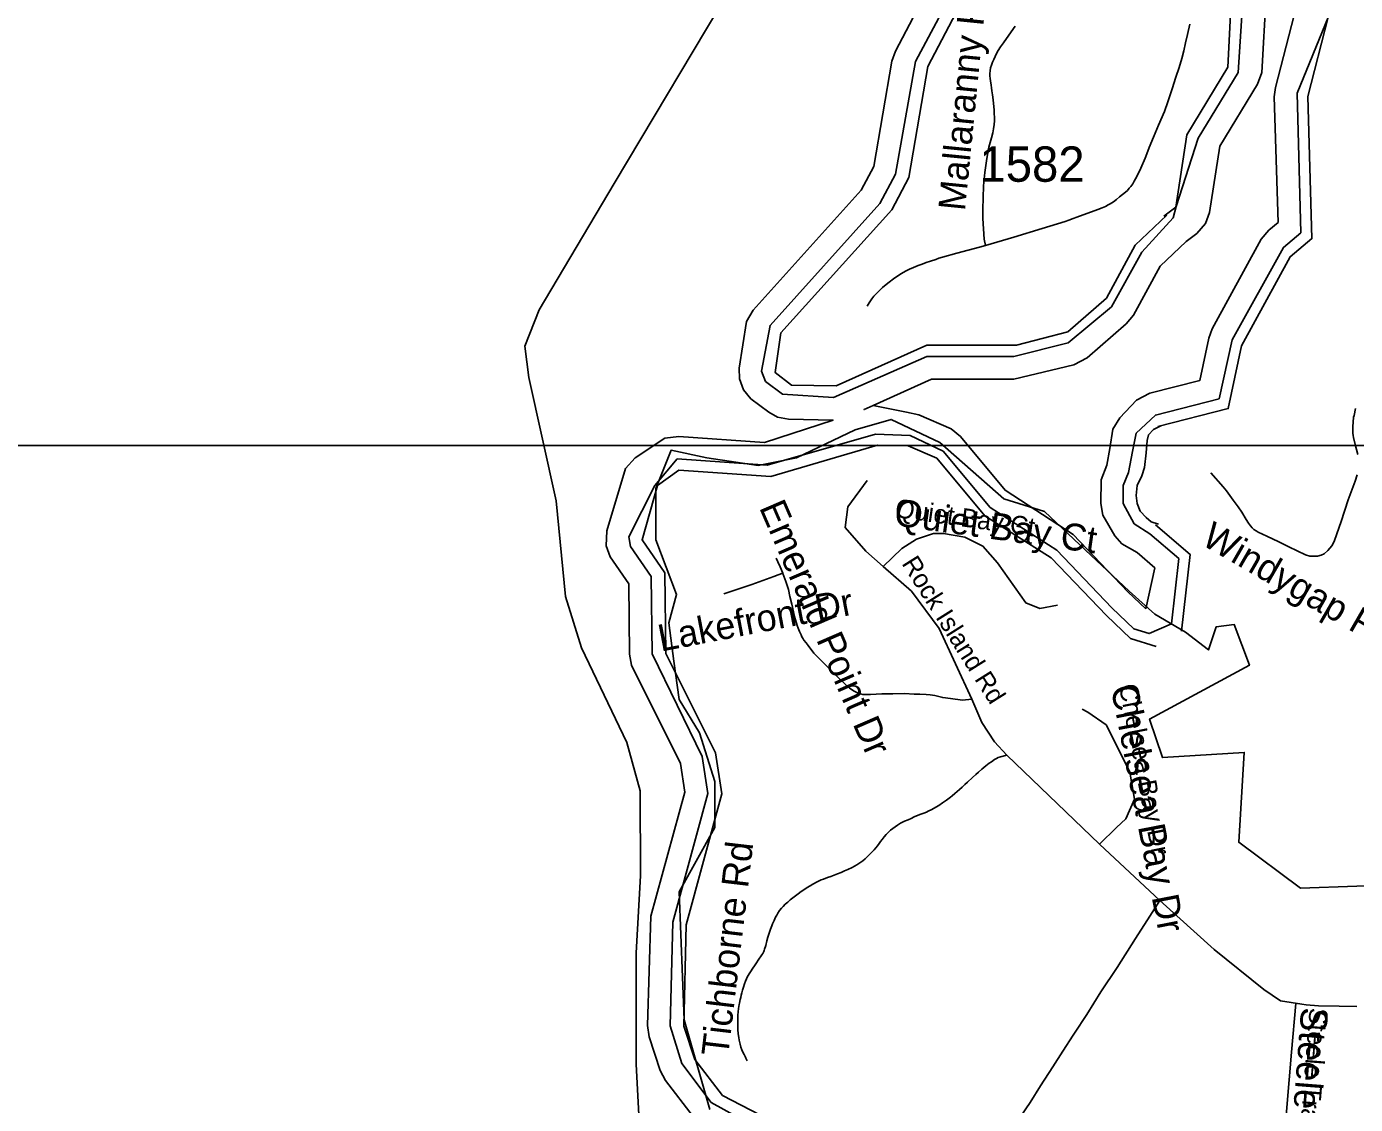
# Model space of a CAD drawing. Extents: x 1383679 to 1536984, y 460658 to 651027.
# Drawn here: x 1398373 to 1403073, y 518428 to 522240 of the extents above; entities that cross this region are included whole.
import ezdxf

# ---------------------------------------------------------------- set-up
doc = ezdxf.new("R2010")
doc.units = 0
for name, color, linetype in [('Default', 7, 'Continuous'), ('Exist Boundary Political City Limit New', 7, 'Continuous'), ('Exist Boundary Political CountyLine', 7, 'Continuous'), ('Exist Hydrographic Bay Label', 7, 'Continuous'), ('Exist Hydrographic Buffer Line', 7, 'Continuous'), ('Exist Hydrographic Lake Shore', 7, 'Continuous'), ('Exist Road Non-System Type 51', 7, 'Continuous'), ('Exist Road Non-System Type 51 Label', 7, 'Continuous'), ('Exist Road Secondary Type 51 Attributed', 7, 'Continuous'), ('Exist Road Secondary Type 51 Number Label', 7, 'Continuous'), ('Map Preparation Boundary City Limit Buffer Line', 7, 'Continuous'), ('Map Preparation Inset Cut Line', 7, 'Continuous')]:
    doc.layers.add(name, color=color, linetype=linetype)

msp = doc.modelspace()

# ---------------------------------------------------------------- linework, layer by layer
at = {"layer": 'Default'}
msp.add_lwpolyline([(1400789.8, 518410), (1400699.2, 518727.1), (1400681.1, 519180), (1400807.9, 519406.5), (1400807.9, 519569.5), (1400753.5, 519741.6), (1400681.1, 519859.4), (1400663, 519995.2), (1400644.9, 520131.1), (1400672.1, 520230.8), (1400598.5, 520424.4), (1400598.5, 520605.6), (1400652.9, 520741.5), (1400779.5, 520714.3), (1400960.6, 520687.1), (1401096.4, 520714.3), (1401304.5, 520814), (1401431.2, 520850.2), (1401603.2, 520768.7), (1401829.5, 520569.4), (1401974.2, 520524.1), (1402119.1, 520388.2), (1402273, 520243.3), (1402363.5, 520161.8), (1402472.1, 520098.3), (1402553.5, 520034.9), (1402580.8, 520116.5), (1402644, 520125.5), (1402698.4, 519980.6), (1402345.4, 519790.4), (1402390.6, 519654.5), (1402680.2, 519672.6), (1402661, 519354.7), (1402878.8, 519192.6), (1403277.5, 519206.9)], dxfattribs=at)
at = {"layer": 'Exist Boundary Political City Limit New'}
msp.add_lwpolyline([(1400789.8, 518410), (1400699.2, 518727.1), (1400681.1, 519180), (1400807.9, 519406.5), (1400807.9, 519569.5), (1400753.5, 519741.6), (1400681.1, 519859.4), (1400663, 519995.2), (1400644.9, 520131.1), (1400672.1, 520230.8), (1400598.5, 520424.4), (1400598.5, 520605.6), (1400652.9, 520741.5), (1400779.5, 520714.3), (1400960.6, 520687.1), (1401096.4, 520714.3), (1401304.5, 520814), (1401431.2, 520850.2), (1401603.2, 520768.7), (1401829.5, 520569.4), (1401974.2, 520524.1), (1402119.1, 520388.2), (1402273, 520243.3), (1402363.5, 520161.8), (1402472.1, 520098.3), (1402553.5, 520034.9), (1402580.8, 520116.5), (1402644, 520125.5), (1402698.4, 519980.6), (1402345.4, 519790.4), (1402390.6, 519654.5), (1402680.2, 519672.6), (1402661, 519354.7), (1402878.8, 519192.6), (1403277.5, 519206.9)], dxfattribs=at)
at = {"layer": 'Exist Boundary Political CountyLine'}
msp.add_lwpolyline([(1400872.9, 522390.7), (1400451.9, 521685.1), (1400186.5, 521238.4), (1400135.9, 521109.4), (1400149.5, 520999.1), (1400246.6, 520562.7), (1400279.5, 520223.9), (1400335.7, 520042.7), (1400496.8, 519707.3), (1400543.4, 519536.3), (1400545.2, 519235.9), (1400529.5, 518964.1), (1400529.3, 518569.9), (1400542.2, 518323.5)], dxfattribs=at)
at = {"layer": 'Exist Hydrographic Bay Label'}
for points in [[(1401561.2, 522097.9), (1401673.2, 522312.3), (1402252.2, 522865.2), (1402213.2, 523007.1), (1402318.1, 523221.7), (1402446.2, 523619.5)], [(1402374.2, 520824.7), (1402623.6, 520888.6), (1402670.7, 521110.8), (1402842.6, 521425.8), (1402919.6, 521489.9), (1402904.7, 521992.4), (1402976.7, 522273.2), (1403238.7, 522451.7), (1403340.7, 522558), (1403440.7, 522572.5), (1403589.7, 522526.8), (1403638.7, 522476.5), (1403654.7, 522410.6), (1403955.7, 522030.4), (1404021.7, 522012.6), (1404247.7, 522031), (1404323.6, 522082), (1404463.7, 522003.7), (1404639.7, 522075.6), (1404807.7, 522105.1), (1405070.6, 522359.1)], [(1402395.5, 521569.3), (1402437.7, 521601.3), (1402476.7, 521856.6), (1402622.7, 522096.5), (1402636.7, 522378.5)], [(1402406, 521572.1), (1402294.8, 521466.7), (1402192.6, 521279.5), (1402056.5, 521160.3), (1401874.2, 521113.4), (1401557.2, 521113.3), (1401237.2, 520968.7), (1401079.2, 520971.9), (1401021.2, 521015.7), (1401041.2, 521156.4), (1401433.1, 521591.6), (1401494.1, 521705.3), (1401561.2, 522097.9)], [(1400967.1, 518390.9), (1400835.1, 518459.2), (1400737.2, 518585.9), (1400698.1, 518704.8), (1400706.1, 519062.4), (1400832.1, 519526), (1400810.2, 519670.9), (1400634.2, 520022.3), (1400631.2, 520308), (1400550.2, 520424.5), (1400604.2, 520617), (1400680.2, 520671.3), (1401005.2, 520648.4), (1401383.2, 520759), (1401491.2, 520756.8), (1401592.8, 520713.5), (1401762.8, 520509.3), (1401997, 520360.4), (1402192.6, 520156.2), (1402277.7, 520075.4), (1402368.1, 520046.6)], [(1402458.7, 520100.9), (1402488.6, 520372.7), (1402366.8, 520476.9)]]:
    msp.add_lwpolyline(points, dxfattribs=at)
at = {"layer": 'Exist Hydrographic Buffer Line'}
for p, q in [((1402429, 521563.3), (1402439.5, 521603.4)), ((1400674.3, 520710.6), (1400595.5, 520616.4))]:
    msp.add_line(p, q, dxfattribs=at)
for points in [[(1401558.2, 522367.2), (1401446.2, 522152.8), (1401434.2, 522117.5), (1401370.4, 521744.2), (1401325.6, 521660.5), (1400943.3, 521236.1), (1400919.7, 521196.9), (1400893.7, 521031.9), (1400894.3, 520994.2), (1400908.6, 520955.1), (1400935.4, 520923.1), (1400998.3, 520875.5), (1401029.5, 520858.5)], [(1402439.5, 521603.4), (1402516.9, 521844.8), (1402658.7, 522077.8), (1402678.1, 522371.2)], [(1401636.9, 522340.6), (1401517, 522115.8), (1401447.1, 521717.9), (1401391.6, 521614.2), (1401002.8, 521182.6), (1400972.9, 521020.7), (1400986.8, 520984.4), (1401046.5, 520939.3), (1401227.7, 520928.1), (1401557.1, 521072.7), (1401865.5, 521072.8), (1402057.8, 521120.9), (1402210.3, 521248.7), (1402318.2, 521441.3), (1402429, 521563.3)], [(1402331.7, 520180.7), (1402268.7, 520240.6), (1402075, 520442.7), (1401834.4, 520599.9), (1401676.3, 520789.6), (1401644.1, 520816.8), (1401529.6, 520866.5), (1401485, 520876.1), (1401367.5, 520899.4), (1401335.6, 520885), (1401367.5, 520899.4), (1401574.4, 520992.6), (1401865.5, 520992.7), (1402077.8, 521043.4), (1402124.9, 521067.7), (1402263, 521188.5), (1402287.9, 521218.8), (1402382.4, 521391.9), (1402475, 521479.8), (1402512, 521507.7), (1402543.4, 521543.4), (1402557.7, 521582.6), (1402593.6, 521816.8), (1402727.1, 522036.3), (1402742.7, 522077.8), (1402757.2, 522352.3)], [(1402865.7, 522316.4), (1402790.2, 522024.3), (1402786.5, 521990.9), (1402799.7, 521546.8), (1402767.7, 521520.1), (1402740.5, 521487.8), (1402567.2, 521170.5), (1402555.1, 521137.8), (1402523.5, 520988.4), (1402346.3, 520943.1), (1402298.9, 520918.7), (1402239.6, 520856.1), (1402215, 520815.7), (1402205.1, 520747.7), (1402194.2, 520688.1), (1402174.2, 520637), (1402172.5, 520552.8), (1402179.7, 520511.7), (1402222.5, 520438.5), (1402247, 520410.5), (1402300.9, 520379.1), (1402364.2, 520324.8), (1402331.7, 520180.7)], [(1402978.5, 522275.3), (1402867.7, 522004.4), (1402880.8, 521510.2), (1402818.8, 521458.6), (1402637.5, 521132.1), (1402591.5, 520923.3), (1402366.1, 520865.6), (1402298.4, 520801.8), (1402284.5, 520737), (1402270.9, 520662.5), (1402252.5, 520616.2), (1402252.5, 520552.8), (1402290.3, 520481.1), (1402346.1, 520445.7), (1402448.4, 520358.1), (1402423, 520127.7), (1402343.7, 520092.9), (1402290, 520110), (1402212.2, 520183.9), (1402017.3, 520387.4), (1401780.9, 520539.1), (1401614.9, 520738.4), (1401498.2, 520792.9), (1401375.4, 520798.3), (1400992.2, 520688.1), (1400674.3, 520710.6)], [(1401029.5, 520858.5), (1401068.1, 520851.3), (1401226.1, 520848.1), (1400983.5, 520769), (1400679.9, 520790.4), (1400630.5, 520783.5), (1400525.8, 520714.1), (1400491.6, 520676.4), (1400426, 520456.3), (1400423.3, 520403.1), (1400437.5, 520363.9), (1400502.9, 520269.2), (1400505.5, 520020.5), (1400512.7, 519980.7), (1400685.8, 519633.5), (1400701, 519532.5), (1400581.7, 519093.3), (1400569.5, 518706.8), (1400575.4, 518666.7), (1400614.5, 518547.8), (1400633.6, 518511.8), (1400731.5, 518385.1)], [(1400595.5, 520616.4), (1400503, 520434.7), (1400508.7, 520401.1), (1400582.6, 520294.6), (1400585.5, 520021.3), (1400763, 519658), (1400782.7, 519527.8), (1400658.9, 519072.3), (1400649.5, 518705), (1400690.5, 518572.8), (1400794.8, 518434.1), (1400940.1, 518354.7), (1401203.2, 518253.2), (1401236.1, 518075.5), (1401212.1, 518052.1), (1401067.7, 518004), (1400899.3, 518071.1), (1400762.4, 518083), (1400671.7, 518014), (1400396.5, 517506.3), (1400142.9, 517155.2), (1399549.2, 516562.2)]]:
    msp.add_lwpolyline(points, dxfattribs=at)
at = {"layer": 'Exist Hydrographic Lake Shore'}
msp.add_lwpolyline([(1402377.3, 520479.7), (1402351.5, 520488.2), (1402332.8, 520503.1), (1402312.3, 520525.4), (1402301.1, 520553.4), (1402297.4, 520581.4), (1402301.1, 520616.8), (1402317.9, 520650.4), (1402327.2, 520680.3), (1402332.8, 520732.4), (1402336.5, 520775.3), (1402342.1, 520795.8), (1402358.9, 520814.5), (1402384.7, 520827.5)], dxfattribs=at)
at = {"layer": 'Exist Road Non-System Type 51'}
for points in [[(1401764.5, 521465.5), (1401760.3, 521487.9), (1401757.8, 521524.2), (1401756.1, 521560.5), (1401755.3, 521593.4), (1401756.6, 521633.4), (1401757.7, 521676.3), (1401762.4, 521723.6), (1401769.4, 521772.9), (1401776.9, 521812.8), (1401786.3, 521846.5), (1401790.7, 521863.6), (1401793.6, 521878.1), (1401796, 521892.9), (1401797.1, 521906.5), (1401796.2, 521944.6), (1401792.1, 521980), (1401789.2, 521998.6), (1401787.4, 522012), (1401786, 522023), (1401784.5, 522033), (1401782.5, 522047.6), (1401781.7, 522056.3), (1401780.5, 522064.9), (1401780.5, 522073.3), (1401780.9, 522083.2), (1401782.8, 522093.7), (1401785.8, 522102.9), (1401790.1, 522114.3), (1401794.1, 522123.8), (1401798.7, 522134.3), (1401804.3, 522144.5), (1401810.1, 522155.5), (1401818.4, 522168.4), (1401828.3, 522181.9), (1401839.6, 522197.5), (1401870.4, 522240.6)], [(1403073.9, 520889.1), (1403069, 520864.7), (1403067.2, 520858.8), (1403063.8, 520824.3), (1403064.7, 520801.5), (1403065, 520793.2), (1403066.4, 520786.5), (1403072.7, 520762.1), (1403081.5, 520726.6)], [(1403078.2, 518774.1), (1403015.6, 518775.3), (1402942.6, 518776.6), (1402899.1, 518779.5), (1402884, 518781.6), (1402808.4, 518794.5), (1402749.7, 518833.6), (1402573.7, 518975.5), (1402381.8, 519149.2), (1402168.4, 519347.7), (1401841, 519662.8), (1401796.3, 519709.5), (1401752.3, 519778), (1401716.2, 519860.8), (1401600.7, 520110.7), (1401502.9, 520242.8), (1401402.5, 520330.2), (1401341.6, 520384.7), (1401268.3, 520467.9), (1401278, 520541.3), (1401346.5, 520634.3)], [(1403080.1, 520654.8), (1403072.9, 520631.4), (1403048.2, 520565.4), (1403023.2, 520489.4), (1402999.6, 520422.5), (1402994.2, 520411.3), (1402989.7, 520403.3), (1402976.3, 520386.5), (1402962.7, 520375), (1402952.1, 520370.4), (1402938.9, 520366.7), (1402927.2, 520366.3), (1402912.3, 520366.3), (1402896.4, 520371.1), (1402837.9, 520399.6), (1402803, 520416.9), (1402759.6, 520436.8), (1402729.9, 520451.5), (1402721.8, 520456.2), (1402714.5, 520460.5), (1402707.7, 520466.5), (1402702.1, 520473.7), (1402695.3, 520483.1), (1402687.2, 520496.4), (1402671.3, 520522.1), (1402658.5, 520541.2), (1402641, 520565.2), (1402617.1, 520597.6), (1402605.8, 520611.5), (1402561.9, 520661)], [(1401402.5, 520330.2), (1401468.9, 520393.9), (1401521.3, 520426.5), (1401580.7, 520446.3), (1401616, 520446.3), (1401692.4, 520433.6), (1401756, 520402.4), (1401807, 520343), (1401907.4, 520201.4), (1401956.9, 520181.6), (1402019.1, 520192.9)], [(1401048.1, 520306.8), (1401039.2, 520328.5), (1401030.6, 520347.1), (1401024.2, 520359.7)], [(1400840, 520233.3), (1400939, 520266.7), (1401003.3, 520289.5), (1401015.7, 520294.7), (1401031.4, 520300.9), (1401048.1, 520306.8)], [(1401716.2, 519860.8), (1401683.1, 519857.9), (1401640.6, 519863.2), (1401613.8, 519866.7), (1401585.3, 519874.4), (1401569.5, 519876.7), (1401554.9, 519877.9), (1401533, 519878.5), (1401512.3, 519879.1), (1401478.3, 519880.8), (1401436.7, 519879.7), (1401397.8, 519879.7), (1401358, 519877.3), (1401331.2, 519877.9), (1401314.2, 519882.6), (1401300.9, 519889.1), (1401284.4, 519899.7), (1401250.4, 519930.4), (1401158, 520023.8), (1401137.6, 520050.1), (1401130.3, 520059.9), (1401122.8, 520070), (1401119.7, 520074.7), (1401115.9, 520081.8), (1401112.6, 520088.7), (1401107.3, 520100.5), (1401102.6, 520112.3), (1401099.1, 520121.3), (1401089.7, 520152.7), (1401079.8, 520196.3), (1401073.1, 520224), (1401067.8, 520248.6), (1401059.3, 520276.8), (1401048.5, 520305.9), (1401048.1, 520306.8)], [(1402168.4, 519347.7), (1402228.4, 519407.2), (1402260.8, 519438.2), (1402292.1, 519506.6), (1402275.9, 519603.1), (1402244.8, 519665.7), (1402191.7, 519769.9), (1402126.8, 519814.3), (1402106.9, 519825)], [(1401513.2, 519444.4), (1401521.2, 519447.8), (1401536.4, 519453.8), (1401546.7, 519457.8), (1401556.2, 519461.7), (1401562.2, 519464.4), (1401574.6, 519470.6), (1401588.8, 519478.6), (1401599.6, 519485.2), (1401612.7, 519493.8), (1401627, 519503.9), (1401640.6, 519514.3), (1401646.7, 519519.1), (1401657, 519527.6), (1401673.4, 519541.7), (1401682.5, 519549.9), (1401692, 519558.7), (1401701.6, 519567.6), (1401719.4, 519584.3), (1401730.4, 519594.2), (1401739.9, 519602.6), (1401752.6, 519613.7), (1401759.5, 519619.5), (1401766.7, 519625.4), (1401778.3, 519634.1), (1401786.2, 519639.7), (1401797.3, 519646.9), (1401803.5, 519650.7), (1401810.3, 519654.4), (1401817.6, 519657.3), (1401841, 519662.8)], [(1400922.2, 518582.1), (1400917.8, 518590.7), (1400915.5, 518595.2), (1400910.9, 518604.2), (1400906.7, 518612.8), (1400903.2, 518620.5), (1400899.4, 518630.5), (1400896.6, 518640.2), (1400893.4, 518655.3), (1400892, 518663.8), (1400890.4, 518677.6), (1400889.3, 518692.4), (1400888.9, 518702.3), (1400888.7, 518717.1), (1400888.9, 518730.9), (1400889.4, 518743.7), (1400890.3, 518755.4), (1400891.7, 518767), (1400893.9, 518780.7), (1400894.9, 518786.1), (1400897.5, 518798.9), (1400899.1, 518806.1), (1400901, 518814.1), (1400903.2, 518822.7), (1400905.9, 518832.2), (1400909, 518842.4), (1400912.6, 518853.5), (1400916.3, 518863.9), (1400919.5, 518872.1), (1400923.5, 518879.6), (1400942.2, 518909.4), (1400947.6, 518917.5), (1400955.4, 518928.9), (1400961.2, 518937.4), (1400973.7, 518956.8), (1400977, 518961.9), (1400980.7, 518968.7), (1400982.2, 518972.4), (1400983.6, 518976.9), (1400987.4, 518989.8), (1400991.6, 519006.6), (1400995.2, 519019), (1400999.6, 519033.1), (1401004.5, 519047.2), (1401008.7, 519058.7), (1401011.9, 519066.6), (1401017, 519078.4), (1401022.5, 519089.7), (1401026.5, 519096.9), (1401030.5, 519103.7), (1401036.9, 519113), (1401043.8, 519121.6), (1401048.7, 519127.1), (1401056.8, 519135.4), (1401065.3, 519143.4), (1401073.6, 519150.7), (1401083.4, 519158.8), (1401092.6, 519165.8), (1401102.3, 519172.8), (1401113.1, 519180.2), (1401121.9, 519186.3), (1401134.6, 519194.7), (1401144.5, 519200.9), (1401154.8, 519207), (1401169.2, 519214.6), (1401184.1, 519221.7), (1401191.6, 519224.8), (1401206.4, 519230.3), (1401217.6, 519234.1), (1401229.3, 519238.2), (1401241.6, 519242.9), (1401254.2, 519248), (1401266.6, 519253.3), (1401278.6, 519258.5), (1401292.8, 519265.2), (1401302, 519269.9), (1401310.4, 519274.6), (1401320.9, 519281.6), (1401330.7, 519289.1), (1401339.4, 519296.7), (1401347.6, 519304.4), (1401358.3, 519314.8), (1401365.5, 519322.4), (1401370.9, 519328.5), (1401382.6, 519342.7), (1401388.4, 519350.2), (1401394, 519357.5), (1401399.1, 519364.3), (1401406.2, 519373.7), (1401413.1, 519381.9), (1401422.2, 519391), (1401429.4, 519397.3), (1401437.1, 519403.6), (1401445.1, 519409.8), (1401453.3, 519415.4), (1401464, 519421.9), (1401478.2, 519429), (1401491.1, 519434.5), (1401501.5, 519439.2), (1401513.2, 519444.4)], [(1402381.8, 519149.2), (1402346.3, 519093), (1402295.7, 519014.4), (1402230.3, 518911.9), (1402173.4, 518825.5), (1402123.3, 518745.8), (1402079.5, 518679.5), (1402075, 518672.5), (1402038.6, 518615.4), (1402002.7, 518560.3), (1401959.8, 518493.1), (1401922.4, 518434.3), (1401890.3, 518385.8)], [(1402862.8, 518784.4), (1402847.6, 518612.6), (1402831.1, 518416.6), (1402824.1, 518321.7), (1402821.2, 518290)]]:
    msp.add_lwpolyline(points, dxfattribs=at)
at = {"layer": 'Exist Road Secondary Type 51 Attributed'}
msp.add_lwpolyline([(1402487.5, 522248.7), (1402479.4, 522212.1), (1402473, 522182), (1402466, 522153.8), (1402459.3, 522126.9), (1402450.1, 522095.1), (1402438.8, 522060.3), (1402425.7, 522019.2), (1402410.4, 521974), (1402397.6, 521939.3), (1402377, 521891.3), (1402359.8, 521848), (1402344, 521811.6), (1402331.7, 521779.8), (1402329.6, 521774.3), (1402314, 521738.7), (1402299.9, 521709.5), (1402290.8, 521693), (1402285.6, 521683.6), (1402279, 521674.2), (1402273.4, 521667.6), (1402266.7, 521660.4), (1402260.2, 521654.1), (1402249.9, 521645.8), (1402238.9, 521637), (1402228.1, 521628.6), (1402217.5, 521620.4), (1402206.3, 521612.6), (1402199, 521608.7), (1402189.2, 521603.6), (1402177.1, 521598.6), (1402161.8, 521593), (1402087.6, 521565.7), (1402075, 521561.1), (1402059.9, 521555), (1402046.3, 521550.5), (1401965.1, 521525.6), (1401865.3, 521494.6), (1401764.5, 521465.5), (1401744.3, 521459.6), (1401664, 521437.8), (1401612.9, 521423.6), (1401600.5, 521420.1), (1401589.2, 521416.4), (1401571, 521410.5), (1401555.4, 521405.3), (1401540.4, 521399.6), (1401526.5, 521394.1), (1401509.9, 521387.3), (1401495.9, 521381.2), (1401481.6, 521374.5), (1401467.8, 521366.9), (1401454.3, 521358.3), (1401439.4, 521347.8), (1401423.9, 521336), (1401413.9, 521327.4), (1401401.2, 521316.7), (1401387.7, 521304.3), (1401376.1, 521292.2), (1401369.9, 521285.8), (1401363.1, 521276.8), (1401353.9, 521263.1), (1401346, 521251.1)], dxfattribs=at)
at = {"layer": 'Map Preparation Boundary City Limit Buffer Line'}
msp.add_lwpolyline([(1400789.8, 518410), (1400699.2, 518727.1), (1400681.1, 519180), (1400807.9, 519406.5), (1400807.9, 519569.5), (1400753.5, 519741.6), (1400681.1, 519859.4), (1400663, 519995.2), (1400644.9, 520131.1), (1400672.1, 520230.8), (1400598.5, 520424.4), (1400598.5, 520605.6), (1400652.9, 520741.5), (1400779.5, 520714.3), (1400960.6, 520687.1), (1401096.4, 520714.3), (1401304.5, 520814), (1401431.2, 520850.2), (1401603.2, 520768.7), (1401829.5, 520569.4), (1401974.2, 520524.1), (1402119.1, 520388.2), (1402273, 520243.3), (1402363.5, 520161.8), (1402472.1, 520098.3), (1402553.5, 520034.9), (1402580.8, 520116.5), (1402644, 520125.5), (1402698.4, 519980.6), (1402345.4, 519790.4), (1402390.6, 519654.5), (1402680.2, 519672.6), (1402661, 519354.7), (1402878.8, 519192.6), (1403277.5, 519206.9)], dxfattribs=at)
msp.add_lwpolyline([(1400789.8, 518410), (1400699.2, 518727.1), (1400681.1, 519180), (1400807.9, 519406.5), (1400807.9, 519569.5), (1400753.5, 519741.6), (1400681.1, 519859.4), (1400663, 519995.2), (1400644.9, 520131.1), (1400672.1, 520230.8), (1400598.5, 520424.4), (1400598.5, 520605.6), (1400652.9, 520741.5), (1400779.5, 520714.3), (1400960.6, 520687.1), (1401096.4, 520714.3), (1401304.5, 520814), (1401431.2, 520850.2), (1401603.2, 520768.7), (1401829.5, 520569.4), (1401974.2, 520524.1), (1402119.1, 520388.2), (1402273, 520243.3), (1402363.5, 520161.8), (1402472.1, 520098.3), (1402553.5, 520034.9), (1402580.8, 520116.5), (1402644, 520125.5), (1402698.4, 519980.6), (1402345.4, 519790.4), (1402390.6, 519654.5), (1402680.2, 519672.6), (1402661, 519354.7), (1402878.8, 519192.6), (1403277.5, 519206.9)], dxfattribs=at)
at = {"layer": 'Map Preparation Inset Cut Line'}
for points in [[(1458567.8, 520758.2), (1396051.8, 520758.2), (1396051.8, 564142.2), (1458567.8, 564142.2), (1458567.8, 520758.2)], [(1446195.4, 477316), (1383679.3, 477316), (1383679.3, 520758.2), (1458567.8, 520758.2), (1458567.8, 493672.2), (1446195.4, 493672.2), (1446195.4, 477316)]]:
    msp.add_lwpolyline(points, dxfattribs=at)

# ---------------------------------------------------------------- texts
at = {"layer": 'Default'}
for s, rotation, p in [('Quiet Bay Ct', 352.0349, (1401442.6, 520505.1)), ('Rock Island Rd', 302.2041, (1401466.8, 520340.9)), ('Chelsea Bay Dr', 281.0355, (1402236.7, 519908.6)), ('Steele Trace Ct', 265.508, (1402911.7, 518770.7))]:
    msp.add_text(s, height=65.617, rotation=rotation, dxfattribs=at).set_placement(p)
at = {"layer": 'Exist Road Non-System Type 51 Label'}
for s, rotation, p in [('Mallaranny Rd', 84.3388, (1401692.3, 521585.6)), ('Emerald Point Dr', 293.3951, (1400963.2, 520539.1)), ('Quiet Bay Ct', 352.0349, (1401438.5, 520476)), ('Windygap Rd', 330.0049, (1402524, 520410.1)), ('Lakefront Dr', 10.9059, (1400616.6, 520028.8)), ('Chelsea Bay Dr', 281.0355, (1402207.8, 519903)), ('Tichborne Rd', 83.2579, (1400854.2, 518594.2)), ('Steele Trace Ct', 265.5081, (1402882.4, 518773))]:
    msp.add_text(s, height=95, rotation=rotation, dxfattribs=at).set_placement(p)
at = {"layer": 'Exist Road Secondary Type 51 Number Label'}
msp.add_text('1582', height=125, dxfattribs=at).set_placement((1401743.6, 521690.8))

doc.saveas('drawing.dxf')
